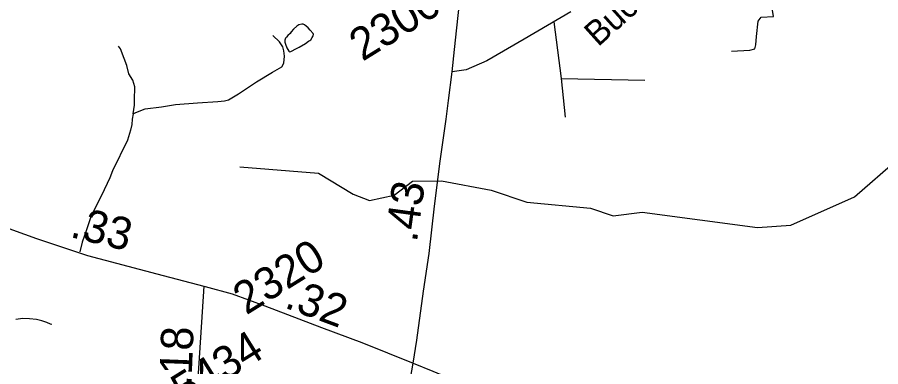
# Model space of a CAD drawing. Extents: x 2001466 to 31450019, y -30647475 to 847247.
# Drawn here: x 2173713 to 2180389, y 766044 to 768751 of the extents above; entities that cross this region are included whole.
import ezdxf

# ---------------------------------------------------------------- set-up
doc = ezdxf.new("R2010")
doc.units = 0
for name, color, linetype in [('Exist Hydrographic Misc Water Feature', 7, 'Continuous'), ('Exist Road Non-System Type 51', 7, 'Continuous'), ('Exist Road Secondary Mileage Hundredths English Label', 7, 'Continuous'), ('Exist Road Secondary Type 51 Attributed', 7, 'Continuous'), ('Exist Road Secondary Type 51 Label', 7, 'Continuous'), ('Exist Road Secondary Type 51 Number Label', 7, 'Continuous')]:
    doc.layers.add(name, color=color, linetype=linetype)

msp = doc.modelspace()

# ---------------------------------------------------------------- linework, layer by layer
at = {"layer": 'Exist Hydrographic Misc Water Feature'}
for points in [[(2175942.4, 768548.6), (2175964.3, 768564.8), (2175974.2, 768571), (2175982.4, 768577), (2175994.5, 768595.1), (2176000.2, 768607.2), (2176003.9, 768617.2), (2176001.8, 768625.2), (2175977.6, 768650.8), (2175962.1, 768669), (2175947.7, 768682.9), (2175933.4, 768690.7), (2175923.7, 768696.7), (2175913.5, 768696.6), (2175891.5, 768692.6), (2175873.7, 768682.3), (2175849.7, 768658.3), (2175832.1, 768638.3), (2175822.4, 768623.9), (2175806.2, 768608.2), (2175794.3, 768595.8), (2175788.4, 768587.8), (2175782.6, 768574), (2175782.4, 768557.8), (2175786.5, 768541.8), (2175796.8, 768513.8), (2175813, 768487.9), (2175817.1, 768482), (2175828.8, 768486.3), (2175872.9, 768508.4), (2175892.3, 768518.4), (2175942.4, 768548.6)], [(2175435.1, 767591.5), (2176043.1, 767542.9), (2176311.1, 767379.9), (2176436.1, 767331.4), (2176627, 767373.4), (2176768.1, 767482.1), (2176993.1, 767484), (2177377.1, 767410.5), (2177652.1, 767319.6), (2178144, 767273.4), (2178319.1, 767214), (2178544.1, 767242.2), (2179436.1, 767122.2), (2179694, 767139.8), (2180185.1, 767359.4), (2180524.1, 767654.3)], [(2173981.5, 766370.5), (2173971.4, 766374.5), (2173941.5, 766388.3), (2173903.1, 766399.8), (2173860.9, 766409.8), (2173809.2, 766415.6), (2173757.1, 766417), (2173703, 766411)]]:
    msp.add_lwpolyline(points, dxfattribs=at)
at = {"layer": 'Exist Road Non-System Type 51'}
for p, q in [((2177861, 768715.6), (2177918, 768276.3)), ((2177918, 768276.3), (2178565.8, 768263.5)), ((2177918, 768276.3), (2177948.3, 767976.1))]:
    msp.add_line(p, q, dxfattribs=at)
for points in [[(2179235.2, 768488.3), (2179378, 768495.2), (2179415.9, 768505.5), (2179422.8, 768536.5), (2179427.9, 768602), (2179441.7, 768720.8), (2179464.1, 768751.8), (2179560.5, 768755.3), (2179531.2, 768936.1), (2179510.6, 769025.7), (2179491.6, 769098), (2179475, 769183.1)], [(2174608.4, 768001.8), (2174629.8, 768012.5), (2174701.1, 768042.2), (2174828.8, 768057), (2174935.9, 768074.1), (2175106.9, 768087.8), (2175263.7, 768099.2), (2175316.7, 768103.8), (2175347.5, 768111.8), (2175425, 768157.4), (2175561.8, 768249.8), (2175687.2, 768326.2), (2175759.7, 768367.3), (2175774.6, 768394.5), (2175780.1, 768448.3), (2175774.4, 768490.5), (2175765.3, 768522.4), (2175740.2, 768560), (2175688, 768609.2)], [(2174608.4, 768001.8), (2174615.6, 768037.6), (2174619, 768070.7), (2174620.7, 768108.3), (2174623, 768211), (2174607, 768263.5), (2174575.1, 768313.7), (2174561.4, 768377.5), (2174538.6, 768432.3), (2174511.3, 768505.3), (2174497.3, 768527.1)], [(2174608.4, 768001.8), (2174602.5, 767962.3), (2174597.9, 767921.3), (2174587.6, 767875.6), (2174564.8, 767798.1), (2174450.8, 767560.8), (2174428, 767506.1), (2174364.2, 767369.2), (2174285.7, 767212.1), (2174243, 767089.6), (2174215.7, 767009.4), (2174196.8, 766935.4)]]:
    msp.add_lwpolyline(points, dxfattribs=at)
at = {"layer": 'Exist Road Secondary Type 51 Attributed'}
for points in [[(2177074.4, 768328.1), (2177093.2, 768499.8), (2177138.8, 768934.4), (2177182.2, 769313.4), (2177235, 769786.7), (2177290, 770236), (2177333.4, 770593), (2177350.7, 770719.7), (2177371.6, 770820.2), (2177410.3, 770944.9), (2177531.2, 771281), (2177674, 771706.1), (2177778.6, 772041.2), (2177866, 772297.7), (2178006.7, 772712.4), (2178069, 772899.8), (2178095.2, 773001.4), (2178115, 773095.7), (2178131.3, 773274.7), (2178133.3, 773521.8), (2178129.7, 773758.5), (2178119.2, 773951.2), (2178103.5, 774144.9)], [(2177993.1, 768793), (2177632.1, 768581.5), (2177343.3, 768414), (2177184.3, 768342.7), (2177074.4, 768328.1)], [(2176773.6, 766071.7), (2176803.4, 766250.6), (2176853.1, 766628.6), (2176898.6, 766921.8), (2176939.9, 767287.2), (2176983.4, 767635.9), (2177029.9, 767961.6), (2177046.7, 768105), (2177074.4, 768328.1)], [(2173553.3, 767148.1), (2173862.9, 767036.2), (2174256.4, 766905.3), (2174791.6, 766762.9), (2175156, 766668.3)], [(2175156, 766668.3), (2175109.7, 765953), (2175117.1, 765891.1), (2175129.5, 765839.1), (2175119.6, 765680.5)], [(2175156, 766668.3), (2175166.7, 766665.5), (2175375, 766607.9), (2175628.2, 766515.8), (2176065, 766347.2), (2176376.9, 766232), (2176773.6, 766071.7)], [(2176443.4, 762457), (2176446.6, 762827.7), (2176466.5, 763451.8), (2176493.7, 763853.9), (2176510.9, 764139.7), (2176525.1, 764428.7), (2176553.3, 764800.5), (2176609.3, 765116.7), (2176644.9, 765308.3), (2176710.3, 765691.6), (2176735.4, 765850.7), (2176773.6, 766071.7)], [(2176773.6, 766071.7), (2176925.2, 766010), (2177212.9, 765891.7), (2177452, 765788), (2177624.7, 765726.2), (2177828.7, 765668.7), (2177938.1, 765647.7), (2178156.8, 765609), (2178500, 765561.8), (2178894, 765513.7), (2179135.7, 765479.1), (2179376.3, 765433), (2179690.4, 765365.9)]]:
    msp.add_lwpolyline(points, dxfattribs=at)

# ---------------------------------------------------------------- texts
at = {"layer": 'Exist Road Secondary Mileage Hundredths English Label'}
for s, rotation, p in [('.43', 82.19234, (2176802.3, 767003.2)), ('.33', 346.06964, (2174113.6, 767050.6)), ('.32', 339.64781, (2175770.4, 766504.9)), ('.18', 87.78937, (2175059.3, 765887.4))]:
    msp.add_text(s, height=250, rotation=rotation, dxfattribs=at).set_placement(p)
at = {"layer": 'Exist Road Secondary Type 51 Label'}
msp.add_text('Buck', height=190, rotation=41.97293, dxfattribs=at).set_placement((2178203.8, 768516.9))
at = {"layer": 'Exist Road Secondary Type 51 Number Label'}
for s, p in [('2300', (2176382.6, 768404.8)), ('2320', (2175483.7, 766441.3)), ('5434', (2175005.6, 765733.4))]:
    msp.add_text(s, height=250, rotation=31.91803, dxfattribs=at).set_placement(p)

doc.saveas('drawing.dxf')
